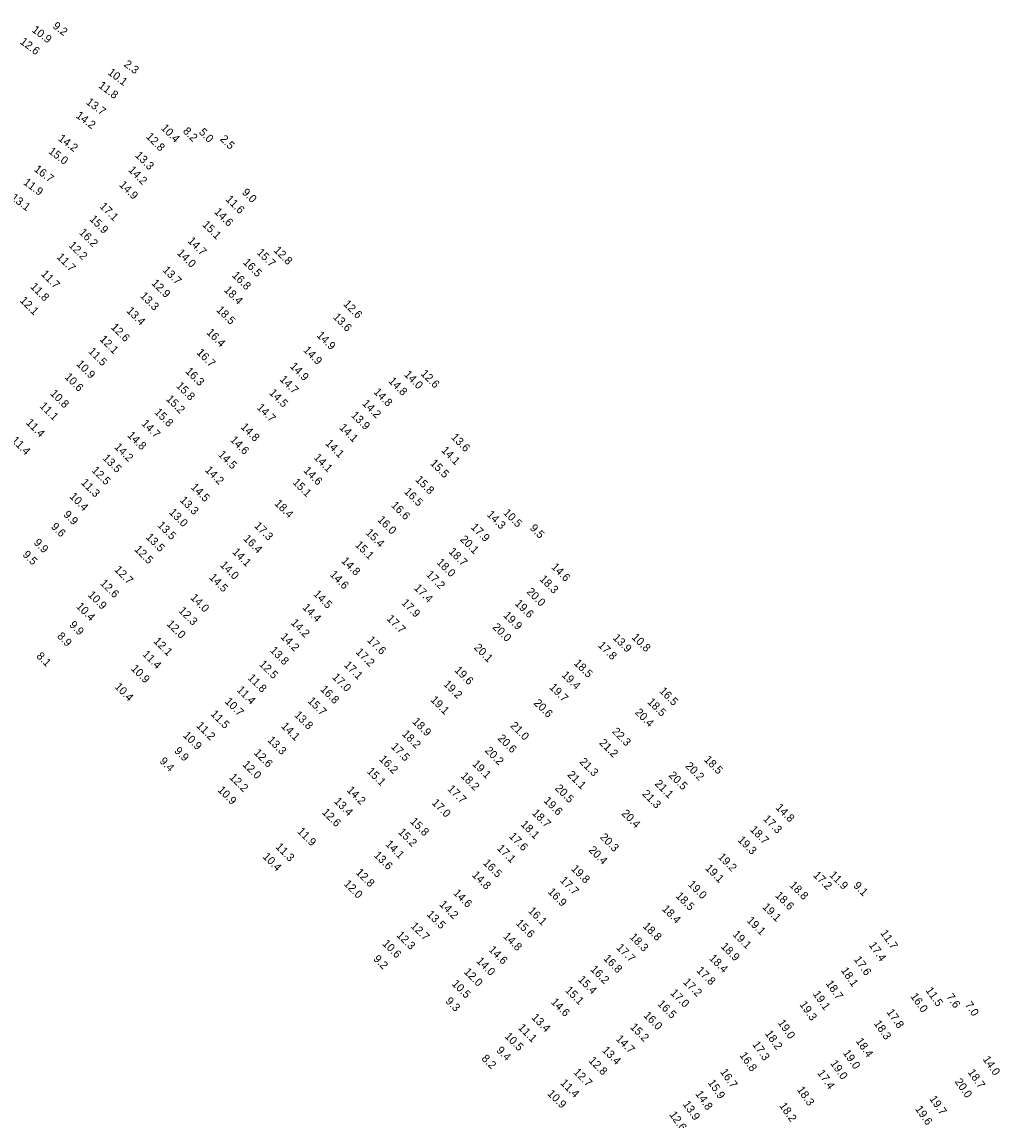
# Model space of a CAD drawing. Extents: x 1023796 to 1112670, y 656573 to 837340.
# Drawn here: x 1037105 to 1037716, y 783410 to 784096 of the extents above; entities that cross this region are included whole.
import ezdxf

# ---------------------------------------------------------------- set-up
doc = ezdxf.new("R2010")
doc.units = 0
doc.layers.add('V-TOPO-SOUN', color=7, linetype='Continuous')

msp = doc.modelspace()

# ---------------------------------------------------------------- texts
at = {"layer": 'V-TOPO-SOUN'}
for s, rotation, p in [('10.9 ', 323, (1037111.07, 784090.49)), ('9.2', 323, (1037124.05, 784092.88)), ('12.6 ', 323, (1037103.64, 784083.12)), ('2.3', 323, (1037168.54, 784068.98)), ('10.1 ', 323, (1037158.48, 784063.88)), ('11.8 ', 323, (1037152.67, 784055.69)), ('13.7 ', 323, (1037144.95, 784045.41)), ('14.2 ', 323, (1037138.53, 784036.94)), ('10.4 ', 315, (1037191.69, 784029.64)), ('8.2', 315, (1037205.46, 784027.67)), ('5.0', 315, (1037215.43, 784027.01)), ('14.2 ', 323, (1037127.47, 784022.62)), ('12.8 ', 315, (1037182.4, 784024.23)), ('2.5', 315, (1037228.64, 784022.75)), ('15.0 ', 323, (1037121.42, 784014.61)), ('13.3 ', 315, (1037175.61, 784012.55)), ('16.7 ', 323, (1037112.43, 784003.42)), ('14.2 ', 315, (1037171.38, 784003.37)), ('11.9 ', 323, (1037105.75, 783995.21)), ('14.9 ', 315, (1037165.66, 783994.15)), ('13.1 ', 323, (1037097.9, 783985.66)), ('9.0', 315, (1037242.34, 783989.38)), ('17.1 ', 315, (1037153.43, 783980.62)), ('11.6 ', 315, (1037232.16, 783985.15)), ('15.9 ', 315, (1037147.09, 783972.74)), ('14.6 ', 315, (1037225.03, 783977.27)), ('15.1 ', 315, (1037217.62, 783969.29)), ('16.2 ', 315, (1037140.6, 783964.33)), ('14.7 ', 315, (1037208.41, 783959.09)), ('12.2 ', 315, (1037134.06, 783956.3)), ('14.0 ', 315, (1037201.82, 783951.53)), ('15.7 ', 315, (1037251.56, 783951.86)), ('12.8 ', 315, (1037262.11, 783953.26)), ('11.7 ', 315, (1037126.69, 783949.03)), ('16.5 ', 315, (1037243.01, 783945.71)), ('11.7 ', 315, (1037116.84, 783938.36)), ('13.7 ', 315, (1037192.81, 783940.83)), ('16.8 ', 315, (1037236.17, 783937.57)), ('11.8 ', 315, (1037110.13, 783930.48)), ('12.9 ', 315, (1037185.83, 783932.67)), ('13.3 ', 315, (1037178.7, 783924.73)), ('18.4 ', 315, (1037231.13, 783928.46)), ('12.1 ', 315, (1037103.62, 783921.88)), ('12.6 ', 315, (1037305.66, 783919.63)), ('13.4 ', 315, (1037170.15, 783915.42)), ('18.5 ', 315, (1037226.41, 783915.93)), ('13.6 ', 315, (1037299.14, 783911.53)), ('12.6 ', 315, (1037160.47, 783905.12)), ('12.1 ', 315, (1037153.41, 783897.64)), ('16.4 ', 315, (1037220.2, 783901.93)), ('14.9 ', 315, (1037289.03, 783900.13)), ('11.5 ', 315, (1037146.28, 783890.08)), ('16.7 ', 315, (1037214.02, 783889.33)), ('14.9 ', 315, (1037280.65, 783890.85)), ('10.9 ', 315, (1037138.9, 783882.15)), ('16.3 ', 315, (1037207.01, 783877.61)), ('14.9 ', 315, (1037272.29, 783880.76)), ('14.0 ', 315, (1037343.61, 783875.62)), ('12.6 ', 315, (1037353.93, 783876.2)), ('10.6 ', 315, (1037131.55, 783874.1)), ('15.8 ', 315, (1037201.18, 783868.54)), ('14.7 ', 315, (1037265.91, 783872.57)), ('14.8 ', 315, (1037333.86, 783871.51)), ('10.8 ', 315, (1037122.54, 783863.78)), ('14.5 ', 315, (1037259.28, 783864.18)), ('14.8 ', 315, (1037324.56, 783864.7)), ('11.1 ', 315, (1037115.9, 783855.95)), ('15.2 ', 315, (1037194.94, 783860.3)), ('14.7 ', 315, (1037251.59, 783854.97)), ('14.2 ', 315, (1037317.47, 783857.47)), ('15.8 ', 315, (1037187.66, 783852.08)), ('13.9 ', 315, (1037310.55, 783850.14)), ('11.4 ', 315, (1037107.43, 783845.5)), ('14.7 ', 315, (1037179.54, 783845)), ('14.8 ', 315, (1037241.54, 783842.86)), ('14.1 ', 315, (1037303.12, 783842.45)), ('11.4 ', 315, (1037098.35, 783834.46)), ('14.8 ', 315, (1037170.82, 783837.61)), ('14.6 ', 315, (1037234.98, 783834.73)), ('13.6 ', 315, (1037372.98, 783836.4)), ('14.2 ', 315, (1037162.63, 783830.33)), ('14.1 ', 315, (1037294.43, 783832.68)), ('14.1 ', 315, (1037366.84, 783828.24)), ('13.5 ', 315, (1037155.33, 783823.36)), ('14.5 ', 315, (1037227.42, 783825.62)), ('14.1 ', 315, (1037287.21, 783823.68)), ('12.5 ', 315, (1037148.44, 783815.69)), ('14.2 ', 315, (1037219.31, 783815.91)), ('14.6 ', 315, (1037280.79, 783815.6)), ('15.5 ', 315, (1037359.91, 783820.12)), ('11.3 ', 315, (1037141.84, 783808.04)), ('15.1 ', 315, (1037273.96, 783808.19)), ('15.8 ', 315, (1037350.65, 783809.9)), ('14.5 ', 315, (1037210.38, 783805.15)), ('16.5 ', 315, (1037343.64, 783802.39)), ('10.4 ', 315, (1037134.62, 783799.45)), ('13.3 ', 315, (1037203.51, 783797.09)), ('18.4 ', 315, (1037262.72, 783795.02)), ('16.6 ', 315, (1037335.55, 783793.9)), ('9.9', 315, (1037130.83, 783788.07)), ('13.0 ', 315, (1037196.76, 783789.49)), ('14.3 ', 315, (1037395.27, 783788.09)), ('10.5 ', 315, (1037405.57, 783789.21)), ('9.6', 315, (1037123.07, 783780.56)), ('13.5 ', 315, (1037189.49, 783781.46)), ('17.3 ', 315, (1037250.02, 783781.07)), ('16.0 ', 315, (1037326.98, 783784.86)), ('17.9 ', 315, (1037385.35, 783780.19)), ('9.5', 315, (1037422.17, 783779.63)), ('13.5 ', 315, (1037182.31, 783773.93)), ('16.4 ', 315, (1037243.26, 783773.04)), ('15.4 ', 315, (1037319.6, 783776.75)), ('20.1 ', 315, (1037378.59, 783772.62)), ('9.9', 315, (1037112.27, 783770.56)), ('12.5 ', 315, (1037175.13, 783766.38)), ('15.1 ', 315, (1037312.98, 783769.16)), ('9.5', 315, (1037105.37, 783763.06)), ('14.1 ', 315, (1037236.33, 783764.77)), ('14.8 ', 315, (1037304.5, 783759.09)), ('18.7 ', 315, (1037371.41, 783764.97)), ('12.7 ', 315, (1037162.64, 783753.64)), ('14.0 ', 315, (1037228.66, 783756.6)), ('18.0 ', 315, (1037363.96, 783758.2)), ('14.6 ', 315, (1037435.52, 783755.34)), ('12.6 ', 315, (1037153.78, 783745.16)), ('14.5 ', 315, (1037221.82, 783748.8)), ('14.6 ', 315, (1037297.22, 783750.6)), ('17.2 ', 315, (1037357.4, 783750.55)), ('18.3 ', 315, (1037428.21, 783747.81)), ('14.5 ', 315, (1037286.89, 783738.45)), ('17.4 ', 315, (1037349.84, 783742.24)), ('20.0 ', 315, (1037420.13, 783739.88)), ('10.9 ', 315, (1037146.11, 783737.9)), ('14.0 ', 315, (1037210.08, 783736.15)), ('17.9 ', 315, (1037341.93, 783732.95)), ('19.6 ', 315, (1037412.79, 783732.6)), ('10.4 ', 315, (1037138.85, 783730.73)), ('12.3 ', 315, (1037202.81, 783727.98)), ('14.4 ', 315, (1037280.15, 783730.05)), ('19.9 ', 315, (1037405.61, 783725.15)), ('9.9', 315, (1037134.48, 783719.15)), ('12.0 ', 315, (1037195.36, 783719.73)), ('14.2 ', 315, (1037272.87, 783720.46)), ('17.7 ', 315, (1037332.77, 783723.01)), ('20.0 ', 315, (1037398.83, 783717.79)), ('8.9', 315, (1037126.89, 783712.1)), ('14.2 ', 315, (1037266.38, 783711.73)), ('13.9 ', 315, (1037473.98, 783711.09)), ('10.8 ', 315, (1037485.83, 783711.41)), ('12.1 ', 315, (1037187.13, 783708.96)), ('17.6 ', 315, (1037320.55, 783709.71)), ('20.1 ', 315, (1037387.3, 783704.99)), ('17.8 ', 315, (1037464.71, 783706.41)), ('8.1', 315, (1037113.96, 783699.64)), ('11.4 ', 315, (1037180.21, 783700.77)), ('13.8 ', 315, (1037259.86, 783703.2)), ('17.2 ', 315, (1037313.42, 783702.23)), ('10.9 ', 315, (1037173.04, 783691.9)), ('12.5 ', 315, (1037253.04, 783694.6)), ('17.1 ', 315, (1037306.02, 783694.12)), ('19.6 ', 315, (1037375.14, 783690.85)), ('18.5 ', 315, (1037449.7, 783695.27)), ('11.8 ', 315, (1037245.94, 783686.06)), ('17.0 ', 315, (1037298.76, 783686.52)), ('19.4 ', 315, (1037442.03, 783687.83)), ('10.4 ', 315, (1037162.76, 783680.55)), ('11.4 ', 315, (1037239.05, 783678.58)), ('16.8 ', 315, (1037291.27, 783678.97)), ('19.2 ', 315, (1037368.17, 783682.14)), ('19.7 ', 315, (1037434.38, 783680.14)), ('16.5 ', 315, (1037502.99, 783677.82)), ('10.7 ', 315, (1037231.68, 783671.26)), ('15.7 ', 315, (1037283.36, 783671.61)), ('19.1 ', 315, (1037360.1, 783672.33)), ('20.6 ', 315, (1037424.65, 783670.35)), ('18.5 ', 315, (1037495.56, 783671.07)), ('11.5 ', 315, (1037222.81, 783663.45)), ('13.8 ', 315, (1037274.98, 783662.89)), ('20.4 ', 315, (1037487.82, 783664.48)), ('11.2 ', 315, (1037213.86, 783656.24)), ('14.1 ', 315, (1037266.88, 783655.88)), ('18.9 ', 315, (1037348.82, 783658.73)), ('21.0 ', 315, (1037409.9, 783656.19)), ('10.9 ', 315, (1037205.51, 783650.18)), ('18.2 ', 315, (1037342.29, 783651.03)), ('22.3 ', 315, (1037473.51, 783652.53)), ('13.3 ', 315, (1037258.29, 783647.14)), ('17.5 ', 315, (1037335.37, 783643.1)), ('20.6 ', 315, (1037402.11, 783648.26)), ('21.2 ', 315, (1037465.51, 783645.47)), ('9.9', 315, (1037200.07, 783640.42)), ('12.6 ', 315, (1037249.76, 783639.22)), ('16.2 ', 315, (1037328.08, 783635.29)), ('20.2 ', 315, (1037394.09, 783640.64)), ('9.4', 315, (1037190.88, 783633.99)), ('12.0 ', 315, (1037242.68, 783631.96)), ('19.1 ', 315, (1037386.2, 783632.27)), ('21.3 ', 315, (1037453.19, 783633.65)), ('20.2 ', 315, (1037519.25, 783630.98)), ('18.5 ', 315, (1037530.94, 783635)), ('12.2 ', 315, (1037234.45, 783623.93)), ('15.1 ', 315, (1037320.35, 783627.67)), ('18.2 ', 315, (1037378.92, 783624.78)), ('21.1 ', 315, (1037445.6, 783625.56)), ('20.5 ', 315, (1037508.83, 783625.17)), ('10.9 ', 315, (1037227.17, 783615.97)), ('14.2 ', 315, (1037307.86, 783615.96)), ('17.7 ', 315, (1037370.72, 783616.68)), ('20.5 ', 315, (1037437.93, 783617.08)), ('21.1 ', 315, (1037500.17, 783619.93)), ('13.4 ', 315, (1037299.88, 783608.9)), ('17.0 ', 315, (1037360.91, 783608.01)), ('19.6 ', 315, (1037430.82, 783609.29)), ('21.3 ', 315, (1037492.31, 783613.6)), ('12.6 ', 315, (1037292.35, 783602.12)), ('18.7 ', 315, (1037423.54, 783601.61)), ('20.4 ', 315, (1037479.46, 783601.36)), ('14.8 ', 315, (1037575.68, 783605.03)), ('15.8 ', 315, (1037347.42, 783596.39)), ('18.1 ', 315, (1037416.46, 783594.51)), ('17.3 ', 315, (1037567.91, 783597.91)), ('11.9 ', 315, (1037276.91, 783590.13)), ('15.2 ', 315, (1037339.87, 783589.71)), ('18.7 ', 315, (1037559.72, 783591.17)), ('11.3 ', 315, (1037263.3, 783580.44)), ('14.1 ', 315, (1037331.9, 783582.16)), ('17.6 ', 315, (1037409.11, 783587.07)), ('20.3 ', 315, (1037465.99, 783586.52)), ('19.3 ', 315, (1037552, 783584.77)), ('10.4 ', 315, (1037255.3, 783574.4)), ('13.6 ', 315, (1037324.67, 783575.25)), ('17.1 ', 315, (1037401.63, 783579.53)), ('20.4 ', 315, (1037458.87, 783578.52)), ('19.2 ', 315, (1037539.62, 783574.13)), ('16.5 ', 315, (1037392.98, 783570.39)), ('19.8 ', 315, (1037447.95, 783566.81)), ('19.1 ', 315, (1037531.73, 783567.15)), ('12.8 ', 315, (1037313.39, 783564.48)), ('14.8 ', 315, (1037386.08, 783562.92)), ('17.2 ', 315, (1037599.14, 783562.77)), ('11.9 ', 315, (1037609.16, 783562.9)), ('12.0 ', 315, (1037305.92, 783557.37)), ('17.7 ', 315, (1037441, 783559.48)), ('19.0 ', 315, (1037520.95, 783556.99)), ('18.8 ', 315, (1037584.3, 783556.54)), ('9.1', 315, (1037624.26, 783556.24)), ('14.6 ', 315, (1037374.3, 783551.61)), ('16.9 ', 315, (1037433.41, 783552.32)), ('18.5 ', 315, (1037513.28, 783549.79)), ('18.6 ', 315, (1037575.38, 783550.12)), ('14.2 ', 315, (1037365.67, 783544.57)), ('16.1 ', 315, (1037421.08, 783540.46)), ('18.4 ', 315, (1037504.72, 783541.7)), ('19.1 ', 315, (1037567.4, 783542.94)), ('13.5 ', 315, (1037357.76, 783538.29)), ('15.6 ', 315, (1037413.42, 783532.74)), ('19.1 ', 315, (1037557.64, 783534.45)), ('12.7 ', 315, (1037347.72, 783530.98)), ('18.8 ', 315, (1037492.71, 783530.92)), ('19.1 ', 315, (1037548.8, 783525.8)), ('11.7 ', 305, (1037641.24, 783526.99)), ('10.6 ', 315, (1037330.04, 783520.06)), ('12.3 ', 315, (1037338.83, 783525.35)), ('14.8 ', 315, (1037405.45, 783524.62)), ('18.3 ', 315, (1037484.46, 783524.12)), ('17.4 ', 305, (1037634.05, 783519.44)), ('14.6 ', 315, (1037396.46, 783516.16)), ('17.7 ', 315, (1037476.25, 783517.52)), ('18.9 ', 315, (1037541.47, 783518.24)), ('9.2', 315, (1037324.4, 783510.46)), ('14.0 ', 315, (1037388.76, 783509.11)), ('16.8 ', 315, (1037468.12, 783510.77)), ('18.4 ', 315, (1037534.15, 783510.86)), ('17.6 ', 305, (1037624.7, 783510.56)), ('12.0 ', 315, (1037380.94, 783502.38)), ('16.2 ', 315, (1037459.97, 783503.97)), ('17.8 ', 315, (1037526.32, 783503.2)), ('18.1 ', 305, (1037616.61, 783503.62)), ('10.5 ', 315, (1037373.41, 783494.97)), ('15.4 ', 315, (1037452.23, 783497.52)), ('17.2 ', 315, (1037517.93, 783496.02)), ('18.7 ', 305, (1037607.1, 783495.47)), ('9.3', 315, (1037369.48, 783484.07)), ('15.1 ', 315, (1037444.22, 783490.88)), ('17.0 ', 315, (1037509.96, 783489.21)), ('19.1 ', 305, (1037599.07, 783488.95)), ('16.0 ', 305, (1037660.02, 783487.49)), ('11.5 ', 305, (1037669.47, 783491.24)), ('7.6', 305, (1037682.44, 783487.17)), ('14.6 ', 315, (1037435.31, 783483.51)), ('16.5 ', 315, (1037501.91, 783482.32)), ('19.3 ', 305, (1037590.77, 783482.42)), ('7.0', 305, (1037694.03, 783482.14)), ('13.4 ', 315, (1037423.26, 783473.84)), ('16.0 ', 315, (1037493.13, 783475.17)), ('17.8 ', 305, (1037645.11, 783477.57)), ('11.1 ', 315, (1037414.86, 783467.5)), ('15.2 ', 315, (1037484.79, 783467.88)), ('19.0 ', 305, (1037577.17, 783470.94)), ('18.3 ', 305, (1037637.15, 783470.51)), ('10.5 ', 315, (1037406.39, 783462.1)), ('14.7 ', 315, (1037475.86, 783460.47)), ('18.2 ', 305, (1037569.16, 783464.22)), ('18.4 ', 305, (1037625.88, 783459.49)), ('9.4', 315, (1037401.27, 783453.28)), ('13.4 ', 315, (1037467.29, 783453.43)), ('17.3 ', 305, (1037561.27, 783457.41)), ('19.0 ', 305, (1037617.84, 783452.08)), ('8.2', 315, (1037391.98, 783448.18)), ('12.8 ', 315, (1037458.86, 783446.93)), ('16.8 ', 305, (1037553.27, 783450.61)), ('19.0 ', 305, (1037609.98, 783445.59)), ('14.0 ', 305, (1037705.18, 783448.15)), ('12.7 ', 315, (1037449.36, 783439.68)), ('16.7 ', 305, (1037541.17, 783440.22)), ('17.4 ', 305, (1037601.85, 783439.55)), ('18.7 ', 305, (1037695.81, 783439.99)), ('11.4 ', 315, (1037441.26, 783432.93)), ('15.9 ', 305, (1037533.47, 783433.49)), ('20.0 ', 305, (1037687.7, 783434.13)), ('10.9 ', 315, (1037433.16, 783426.25)), ('14.8 ', 305, (1037525.64, 783426.51)), ('18.3 ', 305, (1037589.11, 783429.16)), ('19.7 ', 305, (1037671.85, 783423.39)), ('13.9 ', 305, (1037517.79, 783420.09)), ('18.2 ', 305, (1037578.09, 783419.11)), ('19.6 ', 305, (1037662.93, 783417.09)), ('12.6 ', 305, (1037509.37, 783413.6))]:
    msp.add_text(s, height=5, rotation=rotation, dxfattribs=at).set_placement(p)

doc.saveas('drawing.dxf')
